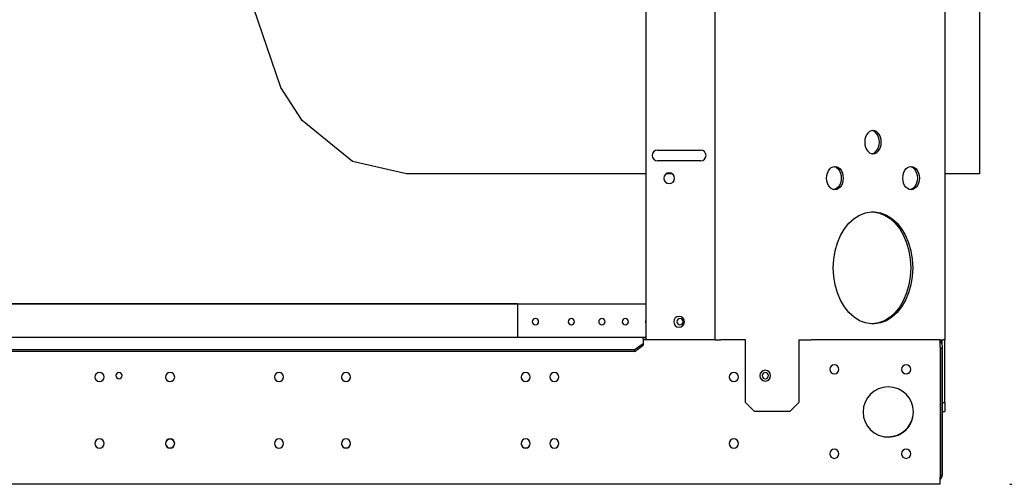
# Model space of a CAD drawing. Extents: x -156717 to 425753, y -51191 to 363295.
# Tile 286 of 502: x 136695 to 137243, y 112052 to 112310. Entities that reach past the tile are written whole.
import ezdxf

# ---------------------------------------------------------------- set-up
doc = ezdxf.new("R2010")
doc.units = 0
doc.header["$LTSCALE"] = 50
doc.layers.get('0').update_dxf_attribs({"linetype": 'CONTINUOUS'})
doc.layers.get('Defpoints').update_dxf_attribs({"linetype": 'CONTINUOUS'})
doc.layers.add('WL570---_TOEVOER', color=3, linetype='CONTINUOUS')
doc.styles.get("Standard").update_dxf_attribs({"font": 'ARIAL.TTF'})
doc.dimstyles.new('ISO-25', dxfattribs={"dimtxt": 2.5, "dimasz": 2.5, "dimexe": 1.25, "dimexo": 0.625, "dimtad": 1, "dimtih": 1, "dimdec": 4, "dimdsep": 46, "dimtxsty": 'Standard', "dimcen": 2.5, "dimadec": 0, "dimazin": 0, "dimtfac": 1, "dimtdec": 4, "dimtmove": 0, "dimatfit": 3, "dimfxl": 0, "dimtvp": 1, "dimtolj": 1, "dimtzin": 0, "dimarcsym": 0})

# ---------------------------------------------------------------- blocks, each defined once
blk = doc.blocks.new('*D159')
at = {"layer": 'Defpoints', "color": 0, "transparency": 16777216}
for p in [(137216.79, 113373.08), (137214.79, 112051.69), (137503.67, 112051.69)]:
    blk.add_point(p, dxfattribs=at)
at = {"layer": 'WL570---_TOEVOER', "color": 0, "lineweight": -2, "transparency": 16777216}
for p, q in [((137248.04, 113373.08), (137566.17, 113373.08)), ((137503.67, 113248.08), (137503.67, 112865.89)), ((137503.67, 112176.69), (137503.67, 112675.66)), ((137246.04, 112051.69), (137566.17, 112051.69))]:
    blk.add_line(p, q, dxfattribs=at)
at = {"layer": 'WL570---_TOEVOER', "color": 0, "transparency": 16777216}
for points in [[(137482.84, 113248.08), (137524.5, 113248.08), (137503.67, 113373.08)], [(137482.84, 112176.69), (137524.5, 112176.69), (137503.67, 112051.69)]]:
    blk.add_solid(points, dxfattribs=at)
at = {"layer": 'WL570---_TOEVOER', "color": 0, "transparency": 16777216, "insert": (137503.67, 112770.77), "char_height": 125, "attachment_point": 5}
blk.add_mtext('\\A1;1321', dxfattribs=at)

msp = doc.modelspace()

# ---------------------------------------------------------------- linework, layer by layer
at = {"color": 3, "linetype": 'Continuous'}
for p, q in [((137209.90915, 113371.37925), (137209.90915, 112132.19862)), ((137209.90915, 113371.37925), (137209.90915, 112132.19862)), ((137043.38486, 113348.07585), (137043.38486, 112132.19862)), ((137081.89048, 112132.19862), (137081.89048, 113348.07585)), ((137168.88052, 112248.55264), (137167.90891, 112248.07188)), ((137169.90331, 112248.7156), (137168.88052, 112248.55264)), ((137169.86522, 112248.55267), (137169.37292, 112248.6311)), ((137170.83679, 112248.07195), (137169.86522, 112248.55267)), ((137170.92611, 112248.55264), (137169.90331, 112248.7156)), ((137171.89771, 112248.07188), (137170.92611, 112248.55264)), ((137165.4217, 112243.66123), (137165.30645, 112242.21465)), ((137165.76168, 112245.0353), (137165.4217, 112243.66123)), ((137166.30935, 112246.26796), (137165.76168, 112245.0353)), ((137167.03727, 112247.29736), (137166.30935, 112246.26796)), ((137167.90891, 112248.07188), (137167.03727, 112247.29736)), ((137171.70843, 112247.29749), (137170.83679, 112248.07195)), ((137172.43636, 112246.26812), (137171.70843, 112247.29749)), ((137172.76935, 112247.29736), (137171.89771, 112248.07188)), ((137172.98408, 112245.03545), (137172.43636, 112246.26812)), ((137173.49727, 112246.26796), (137172.76935, 112247.29736)), ((137173.3241, 112243.66133), (137172.98408, 112245.03545)), ((137173.43936, 112242.21465), (137173.3241, 112243.66133)), ((137174.04495, 112245.0353), (137173.49727, 112246.26796)), ((137174.38493, 112243.66123), (137174.04495, 112245.0353)), ((137174.50018, 112242.21465), (137174.38493, 112243.66123)), ((137049.88582, 112237.81401), (137073.88932, 112237.81401)), ((137165.30645, 112242.21465), (137165.4217, 112240.76808)), ((137165.4217, 112240.76808), (137165.76168, 112239.39401)), ((137165.76168, 112239.39401), (137166.30935, 112238.16135)), ((137166.30935, 112238.16135), (137167.03727, 112237.13194)), ((137171.70843, 112237.13182), (137172.43636, 112238.16119)), ((137172.43636, 112238.16119), (137172.98408, 112239.39385)), ((137172.76935, 112237.13194), (137173.49727, 112238.16135)), ((137172.98408, 112239.39385), (137173.3241, 112240.76798)), ((137173.3241, 112240.76798), (137173.43936, 112242.21465)), ((137173.49727, 112238.16135), (137174.04495, 112239.39401)), ((137174.04495, 112239.39401), (137174.38493, 112240.76808)), ((137174.38493, 112240.76808), (137174.50018, 112242.21465)), ((137167.03727, 112237.13194), (137167.90891, 112236.35743)), ((137167.90891, 112236.35743), (137168.88052, 112235.87667)), ((137168.88052, 112235.87667), (137169.90331, 112235.71371)), ((137169.37292, 112235.79821), (137169.86522, 112235.87664)), ((137169.86522, 112235.87664), (137170.83679, 112236.35736)), ((137169.90331, 112235.71371), (137170.92611, 112235.87667)), ((137170.83679, 112236.35736), (137171.70843, 112237.13182)), ((137170.92611, 112235.87667), (137171.89771, 112236.35743)), ((137171.89771, 112236.35743), (137172.76935, 112237.13194)), ((137073.88932, 112231.81314), (137049.88582, 112231.81314)), ((137145.09306, 112226.26504), (137145.82098, 112227.29445)), ((137145.82098, 112227.29445), (137146.69261, 112228.06896)), ((137146.69261, 112228.06896), (137147.66422, 112228.54973)), ((137147.66422, 112228.54973), (137148.68702, 112228.71269)), ((137148.15663, 112228.62818), (137148.64893, 112228.54975)), ((137148.64893, 112228.54975), (137149.6205, 112228.06903)), ((137148.68702, 112228.71269), (137149.70981, 112228.54973)), ((137149.6205, 112228.06903), (137150.49213, 112227.29457)), ((137149.70981, 112228.54973), (137150.68142, 112228.06896)), ((137150.49213, 112227.29457), (137151.22007, 112226.2652)), ((137150.68142, 112228.06896), (137151.55306, 112227.29445)), ((137151.55306, 112227.29445), (137152.28097, 112226.26504)), ((137187.52565, 112226.26504), (137188.25357, 112227.29445)), ((137188.25357, 112227.29445), (137189.12521, 112228.06896)), ((137189.12521, 112228.06896), (137190.09681, 112228.54973)), ((137190.09681, 112228.54973), (137191.11961, 112228.71269)), ((137190.58922, 112228.62818), (137191.08152, 112228.54975)), ((137191.08152, 112228.54975), (137192.05309, 112228.06903)), ((137191.11961, 112228.71269), (137192.1424, 112228.54973)), ((137192.05309, 112228.06903), (137192.92472, 112227.29457)), ((137192.1424, 112228.54973), (137193.11401, 112228.06896)), ((137192.92472, 112227.29457), (137193.65266, 112226.2652)), ((137193.11401, 112228.06896), (137193.98565, 112227.29445)), ((137193.98565, 112227.29445), (137194.71357, 112226.26504)), ((137144.09015, 112222.21174), (137144.2054, 112223.65832)), ((137144.2054, 112220.76516), (137144.09015, 112222.21174)), ((137144.2054, 112223.65832), (137144.54538, 112225.03238)), ((137144.54538, 112225.03238), (137145.09306, 112226.26504)), ((137151.22007, 112226.2652), (137151.76778, 112225.03254)), ((137151.76778, 112225.03254), (137152.1078, 112223.65841)), ((137152.1078, 112223.65841), (137152.22307, 112222.21174)), ((137152.22307, 112222.21174), (137152.1078, 112220.76506)), ((137152.28097, 112226.26504), (137152.82865, 112225.03238)), ((137152.82865, 112225.03238), (137153.16863, 112223.65832)), ((137153.16863, 112223.65832), (137153.28388, 112222.21174)), ((137153.28388, 112222.21174), (137153.16863, 112220.76516)), ((137186.52274, 112222.21174), (137186.63799, 112223.65832)), ((137186.63799, 112220.76516), (137186.52274, 112222.21174)), ((137186.63799, 112223.65832), (137186.97797, 112225.03238)), ((137186.97797, 112225.03238), (137187.52565, 112226.26504)), ((137193.65266, 112226.2652), (137194.20038, 112225.03254)), ((137194.20038, 112225.03254), (137194.54039, 112223.65841)), ((137194.54039, 112223.65841), (137194.65566, 112222.21174)), ((137194.65566, 112222.21174), (137194.54039, 112220.76506)), ((137194.71357, 112226.26504), (137195.26124, 112225.03238)), ((137195.26124, 112225.03238), (137195.60122, 112223.65832)), ((137195.60122, 112223.65832), (137195.71647, 112222.21174)), ((137195.71647, 112222.21174), (137195.60122, 112220.76516)), ((137144.54538, 112219.39109), (137144.2054, 112220.76516)), ((137145.09306, 112218.15844), (137144.54538, 112219.39109)), ((137145.82098, 112217.12903), (137145.09306, 112218.15844)), ((137146.69261, 112216.35452), (137145.82098, 112217.12903)), ((137147.66422, 112215.87375), (137146.69261, 112216.35452)), ((137148.68702, 112215.71079), (137147.66422, 112215.87375)), ((137148.64893, 112215.87373), (137148.15663, 112215.7953)), ((137149.6205, 112216.35445), (137148.64893, 112215.87373)), ((137149.70981, 112215.87375), (137148.68702, 112215.71079)), ((137150.49213, 112217.1289), (137149.6205, 112216.35445)), ((137150.68142, 112216.35452), (137149.70981, 112215.87375)), ((137151.22007, 112218.15828), (137150.49213, 112217.1289)), ((137151.55306, 112217.12903), (137150.68142, 112216.35452)), ((137151.76778, 112219.39094), (137151.22007, 112218.15828)), ((137152.28097, 112218.15844), (137151.55306, 112217.12903)), ((137152.1078, 112220.76506), (137151.76778, 112219.39094)), ((137152.82865, 112219.39109), (137152.28097, 112218.15844)), ((137153.16863, 112220.76516), (137152.82865, 112219.39109)), ((137186.97797, 112219.39109), (137186.63799, 112220.76516)), ((137187.52565, 112218.15844), (137186.97797, 112219.39109)), ((137188.25357, 112217.12903), (137187.52565, 112218.15844)), ((137189.12521, 112216.35452), (137188.25357, 112217.12903)), ((137190.09681, 112215.87375), (137189.12521, 112216.35452)), ((137191.11961, 112215.71079), (137190.09681, 112215.87375)), ((137191.08152, 112215.87373), (137190.58922, 112215.7953)), ((137192.05309, 112216.35445), (137191.08152, 112215.87373)), ((137192.1424, 112215.87375), (137191.11961, 112215.71079)), ((137192.92472, 112217.1289), (137192.05309, 112216.35445)), ((137193.11401, 112216.35452), (137192.1424, 112215.87375)), ((137193.65266, 112218.15828), (137192.92472, 112217.1289)), ((137193.98565, 112217.12903), (137193.11401, 112216.35452)), ((137194.20038, 112219.39094), (137193.65266, 112218.15828)), ((137194.71357, 112218.15844), (137193.98565, 112217.12903)), ((137194.54039, 112220.76506), (137194.20038, 112219.39094)), ((137195.26124, 112219.39109), (137194.71357, 112218.15844)), ((137195.60122, 112220.76516), (137195.26124, 112219.39109)), ((137156.50579, 112197.06124), (137159.34585, 112199.66218)), ((137159.34585, 112199.66218), (137162.43336, 112201.61953)), ((137162.43336, 112201.61953), (137165.69595, 112202.8874)), ((137165.69595, 112202.8874), (137169.05715, 112203.43609)), ((137169.05715, 112203.43609), (137169.90331, 112203.45901)), ((137169.37283, 112203.44464), (137169.68876, 112203.43608)), ((137169.68876, 112203.43608), (137169.8941, 112203.40256)), ((137169.8941, 112203.40256), (137173.05001, 112202.88736)), ((137169.90331, 112203.45901), (137170.74948, 112203.43609)), ((137170.74948, 112203.43609), (137174.11068, 112202.8874)), ((137173.05001, 112202.88736), (137176.31267, 112201.61942)), ((137174.11068, 112202.8874), (137177.37327, 112201.61953)), ((137176.31267, 112201.61942), (137179.40024, 112199.66197)), ((137177.37327, 112201.61953), (137180.46077, 112199.66218)), ((137179.40024, 112199.66197), (137182.24033, 112197.06091)), ((137180.46077, 112199.66218), (137183.30083, 112197.06124)), ((137151.82697, 112190.18607), (137153.97976, 112193.87767)), ((137153.97976, 112193.87767), (137156.50579, 112197.06124)), ((137182.24033, 112197.06091), (137184.76636, 112193.8772)), ((137183.30083, 112197.06124), (137185.82686, 112193.87767)), ((137184.76636, 112193.8772), (137186.91912, 112190.18551)), ((137185.82686, 112193.87767), (137187.97966, 112190.18607)), ((137150.09787, 112186.07298), (137151.82697, 112190.18607)), ((137186.91912, 112190.18551), (137188.64815, 112186.07239)), ((137187.97966, 112190.18607), (137189.70876, 112186.07298)), ((137148.833, 112181.63479), (137150.09787, 112186.07298)), ((137188.64815, 112186.07239), (137189.91292, 112181.63427)), ((137189.70876, 112186.07298), (137190.97362, 112181.63479)), ((137148.06202, 112176.97555), (137148.833, 112181.63479)), ((137189.91292, 112181.63427), (137190.68382, 112176.97522)), ((137190.97362, 112181.63479), (137191.7446, 112176.97555)), ((137147.803, 112172.20445), (137148.06202, 112176.97555)), ((137148.06202, 112167.43335), (137147.803, 112172.20445)), ((137190.68382, 112176.97522), (137190.94281, 112172.20445)), ((137190.94281, 112172.20445), (137190.68382, 112167.43368)), ((137191.7446, 112176.97555), (137192.00362, 112172.20445)), ((137192.00362, 112172.20445), (137191.7446, 112167.43335)), ((137148.833, 112162.7741), (137148.06202, 112167.43335)), ((137190.68382, 112167.43368), (137189.91292, 112162.77463)), ((137191.7446, 112167.43335), (137190.97362, 112162.7741)), ((137150.09787, 112158.33592), (137148.833, 112162.7741)), ((137189.91292, 112162.77463), (137188.64815, 112158.33651)), ((137190.97362, 112162.7741), (137189.70876, 112158.33592)), ((137151.82697, 112154.22283), (137150.09787, 112158.33592)), ((137188.64815, 112158.33651), (137186.91912, 112154.22339)), ((137189.70876, 112158.33592), (137187.97966, 112154.22283)), ((136971.87445, 112152.20153), (136243.26824, 112152.20153)), ((136243.26824, 112152.20153), (136971.87445, 112152.20153)), ((136971.87445, 112152.20153), (137043.38486, 112152.20153)), ((136971.87445, 112152.20153), (137043.38486, 112152.20153)), ((136971.87445, 112152.20153), (136971.87445, 112150.70131)), ((136971.87445, 112150.70131), (136971.87445, 112148.70102)), ((137153.97976, 112150.53123), (137151.82697, 112154.22283)), ((137156.50579, 112147.34765), (137153.97976, 112150.53123)), ((137184.76636, 112150.53169), (137182.24033, 112147.34799)), ((137185.82686, 112150.53123), (137183.30083, 112147.34765)), ((137186.91912, 112154.22339), (137184.76636, 112150.53169)), ((137187.97966, 112154.22283), (137185.82686, 112150.53123)), ((136971.87445, 112148.70102), (136971.87445, 112133.69884)), ((137159.34585, 112144.74671), (137156.50579, 112147.34765)), ((137162.43336, 112142.78937), (137159.34585, 112144.74671)), ((137179.40024, 112144.74693), (137176.31267, 112142.78948)), ((137180.46077, 112144.74671), (137177.37327, 112142.78937)), ((137182.24033, 112147.34799), (137179.40024, 112144.74693)), ((137183.30083, 112147.34765), (137180.46077, 112144.74671)), ((137165.69595, 112141.5215), (137162.43336, 112142.78937)), ((137169.05715, 112140.97281), (137165.69595, 112141.5215)), ((137169.90331, 112140.94989), (137169.05715, 112140.97281)), ((137169.68876, 112140.97281), (137169.37283, 112140.96426)), ((137169.8941, 112141.00634), (137169.68876, 112140.97281)), ((137173.05001, 112141.52154), (137169.8941, 112141.00634)), ((137170.74948, 112140.97281), (137169.90331, 112140.94989)), ((137174.11068, 112141.5215), (137170.74948, 112140.97281)), ((137176.31267, 112142.78948), (137173.05001, 112141.52154)), ((137177.37327, 112142.78937), (137174.11068, 112141.5215)), ((135324.63433, 112133.69884), (137041.88466, 112133.69884)), ((137041.88466, 112133.69884), (137043.38486, 112133.69884)), ((137041.88466, 112133.22986), (137041.88466, 112133.69884)), ((137041.88466, 112132.67356), (137041.88466, 112133.22986)), ((137036.88393, 112126.62674), (137041.88466, 112130.16279)), ((137041.88466, 112132.67356), (137041.88466, 112132.19862)), ((137041.88466, 112132.19862), (137041.88466, 112130.16279)), ((137081.89048, 112132.19862), (137041.88466, 112132.19862)), ((137081.89048, 112132.19862), (137083.3907, 112132.19862)), ((137083.3907, 112132.19862), (137084.89091, 112132.19862)), ((137098.89296, 112132.19862), (137084.89091, 112132.19862)), ((137098.89296, 112097.19351), (137098.89296, 112132.19862)), ((137128.65465, 112132.19862), (137128.65465, 112097.19351)), ((137128.65465, 112132.19862), (137130.77628, 112132.19862)), ((137130.77628, 112132.19862), (137131.3977, 112132.19862)), ((137131.3977, 112132.19862), (137135.39828, 112132.19862)), ((137207.40878, 112132.19862), (137135.39828, 112132.19862)), ((137207.40878, 112130.19787), (137207.40878, 112132.19862)), ((137207.40878, 112132.19862), (137208.40893, 112132.19862)), ((137207.40878, 112128.19803), (137207.40878, 112130.19787)), ((137207.40878, 112128.19803), (137207.40878, 112055.68746)), ((137208.40893, 112132.19862), (137209.03034, 112132.19862)), ((137208.40893, 112129.19818), (137208.40893, 112127.69796)), ((137209.90915, 112132.19862), (137209.03034, 112132.19862)), ((137209.90915, 112097.19351), (137209.90915, 112132.19862)), ((137036.88393, 112126.62674), (135329.63506, 112126.62674)), ((137207.40878, 112127.69796), (137208.40893, 112127.69796)), ((137208.40893, 112127.69796), (137208.40893, 112056.68761)), ((137208.40893, 112056.68761), (137208.40893, 112127.69796)), ((137098.89296, 112097.19351), (137103.89368, 112092.19279)), ((137123.65392, 112092.19279), (137128.65465, 112097.19351)), ((137209.90915, 112097.19351), (137209.90915, 112092.19279)), ((137123.65392, 112092.19279), (137103.89368, 112092.19279)), ((137176.12548, 112078.19074), (137178.40456, 112078.19074)), ((137207.40878, 112056.68761), (137208.40893, 112056.68761)), ((137207.40878, 112051.68688), (135159.11021, 112051.68688)), ((137207.40878, 112051.68688), (135159.11021, 112051.68688)), ((137207.40878, 112053.68717), (137207.40878, 112055.68746)), ((137207.40878, 112051.68688), (137207.40878, 112053.68717))]:
    msp.add_line(p, q, dxfattribs=at)
at = {"color": 7, "linetype": 'Continuous'}
for p, q in [((137229.41199, 112304.36824), (137229.41199, 112322.87641)), ((136839.96332, 112272.65781), (136824.73452, 112317.1738)), ((137229.41199, 112303.87364), (137229.41199, 112304.36824)), ((137229.41199, 112243.56485), (137229.41199, 112303.87364)), ((136851.98594, 112254.19158), (136839.96332, 112272.65781)), ((136879.93549, 112231.52164), (136851.98594, 112254.19158)), ((137229.41199, 112243.07026), (137229.41199, 112243.56485)), ((137229.41199, 112224.56208), (137229.41199, 112243.07026)), ((136909.95898, 112224.56208), (136879.93549, 112231.52164)), ((137004.42012, 112224.56208), (136909.95898, 112224.56208)), ((137004.42012, 112224.56208), (136909.95898, 112224.56208)), ((137024.37756, 112224.56208), (137004.42012, 112224.56208)), ((137043.38486, 112224.56208), (137024.37756, 112224.56208)), ((137056.38677, 112224.56208), (137054.6953, 112224.56208)), ((137058.07824, 112224.56208), (137056.38677, 112224.56208)), ((137229.41199, 112224.56208), (137209.90915, 112224.56208)), ((137229.41199, 112224.56208), (137209.90915, 112224.56208)), ((137037.384, 112125.91953), (137041.88466, 112129.10197)), ((137043.38486, 112132.40972), (137041.88466, 112132.40972)), ((137041.88466, 112130.16279), (137041.88466, 112129.10197)), ((137208.40893, 112129.19818), (137208.40893, 112132.19862)), ((137036.88393, 112125.56592), (135329.63506, 112125.56592)), ((137036.88393, 112126.62674), (137036.88393, 112125.56592)), ((137036.88393, 112125.56592), (137037.384, 112125.91953)), ((137208.40893, 112097.19351), (137209.90915, 112097.19351)), ((137208.40893, 112092.19279), (137209.90915, 112092.19279))]:
    msp.add_line(p, q, dxfattribs=at)
at = {"color": 3, "linetype": 'Continuous'}
for centre, radius, start, end in [((137049.88582, 112234.81358), 3.00044, 90, 270), ((137073.88932, 112234.81358), 3.00044, 270, 90), ((137056.38677, 112222.11172), 3.00044, 90, 270), ((137056.38677, 112222.11172), 3.00044, 270, 90), ((137061.88757, 112142.20008), 3.00044, 90, 270), ((137061.88757, 112142.20008), 3.00044, 270, 90), ((136981.87591, 112142.20008), 1.75026, 90, 270), ((136981.87591, 112142.20008), 1.75026, 270, 90), ((137001.87882, 112142.20008), 1.75026, 0, 180), ((137001.87882, 112142.20008), 1.75026, 180, 0), ((137018.8813, 112142.20008), 1.75026, 0, 180), ((137018.8813, 112142.20008), 1.75026, 180, 0), ((137031.8832, 112142.20008), 1.75026, 0, 180), ((137031.8832, 112142.20008), 1.75026, 180, 0), ((137044.88509, 112142.20008), 1.75026, 151.9951969, 180), ((137044.88509, 112142.20008), 1.75026, 180, 208.0048031), ((137062.38764, 112142.20008), 1.75026, 0, 180), ((137062.38764, 112142.20008), 1.75026, 180, 0), ((137205.40849, 112129.19818), 3.00044, 0, 47.5787663), ((137148.40018, 112115.69621), 2.55037, 0, 180), ((137188.40601, 112115.69621), 2.55037, 0, 180), ((136739.04051, 112111.39558), 2.55037, 0, 180), ((136739.04051, 112111.39558), 2.55037, 180, 0), ((136749.84209, 112112.1957), 1.75026, 90, 270), ((136749.84209, 112112.1957), 1.75026, 270, 90), ((136778.34624, 112111.39558), 2.55037, 0, 180), ((136778.34624, 112111.39558), 2.55037, 180, 0), ((136839.05509, 112111.39558), 2.55037, 0, 180), ((136839.05509, 112111.39558), 2.55037, 180, 0), ((136876.36053, 112111.39558), 2.55037, 0, 180), ((136876.36053, 112111.39558), 2.55037, 180, 0), ((136976.37511, 112111.39558), 2.55037, 0, 180), ((136976.37511, 112111.39558), 2.55037, 180, 0), ((136992.37744, 112111.39558), 2.55037, 0, 180), ((136992.37744, 112111.39558), 2.55037, 180, 0), ((137092.39202, 112111.39558), 2.55037, 0, 180), ((137092.39202, 112111.39558), 2.55037, 180, 0), ((137109.89457, 112112.1957), 3.00044, 90, 270), ((137109.89457, 112112.1957), 1.75026, 90, 270), ((137109.89457, 112112.1957), 3.00044, 270, 90), ((137109.89457, 112112.1957), 1.75026, 270, 90), ((137148.40018, 112115.69621), 2.55037, 180, 0), ((137188.40601, 112115.69621), 2.55037, 180, 0), ((137178.40456, 112091.94275), 14.00204, 0, 180), ((137178.40456, 112091.94275), 14.00204, 180, 0), ((137178.40456, 112092.19279), 14.00204, 270, 351.7558765), ((136739.04051, 112074.39019), 2.55037, 0, 180), ((136739.04051, 112074.39019), 2.55037, 180, 0), ((136778.34624, 112074.39019), 2.55037, 0, 180), ((136778.34624, 112074.39019), 2.55037, 180, 0), ((136778.34624, 112074.29018), 2.55037, 4.4706449, 175.5293551), ((136839.05509, 112074.39019), 2.55037, 0, 180), ((136839.05509, 112074.39019), 2.55037, 180, 0), ((136876.36053, 112074.39019), 2.55037, 0, 180), ((136876.36053, 112074.39019), 2.55037, 180, 0), ((136976.37511, 112074.39019), 2.55037, 0, 180), ((136976.37511, 112074.39019), 2.55037, 180, 0), ((136992.37744, 112074.39019), 2.55037, 0, 180), ((136992.37744, 112074.39019), 2.55037, 180, 0), ((137092.39202, 112074.39019), 2.55037, 0, 180), ((137092.39202, 112074.39019), 2.55037, 180, 0), ((137148.40018, 112068.68936), 2.55037, 0, 180), ((137148.40018, 112068.68936), 2.55037, 180, 0), ((137188.40601, 112068.68936), 2.55037, 0, 180), ((137188.40601, 112068.68936), 2.55037, 180, 0), ((137205.40849, 112056.68761), 3.00044, 311.9496262, 0)]:
    msp.add_arc(centre, radius, start, end, dxfattribs=at)
at = {"color": 7, "linetype": 'Continuous'}
for centre, start, end in [((136778.34624, 112111.4956), 187.0214341, 193.8484824), ((136778.34624, 112111.4956), 193.8484824, 196.4633025), ((136778.34624, 112111.4956), 196.4633025, 343.5366975), ((136778.34624, 112111.4956), 343.5366975, 346.1515176), ((136876.36053, 112111.4956), 187.0214341, 193.8484824), ((136876.36053, 112111.4956), 193.8484824, 196.4633025), ((136876.36053, 112111.4956), 196.4633025, 343.5366975), ((136876.36053, 112111.4956), 343.5366975, 346.1515176), ((136976.37511, 112111.4956), 187.0214341, 193.8484824), ((136976.37511, 112111.4956), 193.8484824, 196.4633025), ((136976.37511, 112111.4956), 196.4633025, 343.5366975), ((136976.37511, 112111.4956), 343.5366975, 346.1515176), ((136778.34624, 112074.49021), 187.0214341, 193.8484824), ((136778.34624, 112074.49021), 193.8484824, 196.4633025), ((136778.34624, 112074.49021), 196.4633025, 343.5366975), ((136778.34624, 112074.49021), 343.5366975, 346.1515176), ((136876.36053, 112074.49021), 187.0214341, 193.8484824), ((136876.36053, 112074.49021), 193.8484824, 196.4633025), ((136876.36053, 112074.49021), 196.4633025, 343.5366975), ((136876.36053, 112074.49021), 343.5366975, 346.1515176), ((136976.37511, 112074.49021), 187.0214341, 193.8484824), ((136976.37511, 112074.49021), 193.8484824, 196.4633025), ((136976.37511, 112074.49021), 196.4633025, 343.5366975), ((136976.37511, 112074.49021), 343.5366975, 346.1515176)]:
    msp.add_arc(centre, 2.55037, start, end, dxfattribs=at)

# ---------------------------------------------------------------- dimensions: what is measured, and where the dimension line sits
at = {"layer": 'WL570---_TOEVOER'}
dim = msp.add_linear_dim(base=(137503.66951, 112051.68688), p1=(137216.79477, 113373.0795), p2=(137214.79448, 112051.68688), angle=270, dimstyle='ISO-25', override={"dimscale": 50, "dimdec": 0}, dxfattribs=at)
dim.commit()
dim.dimension.update_dxf_attribs({"geometry": '*D159', "text_midpoint": (137503.66951, 112770.77445), "dimtype": 160})

doc.saveas('drawing.dxf')
